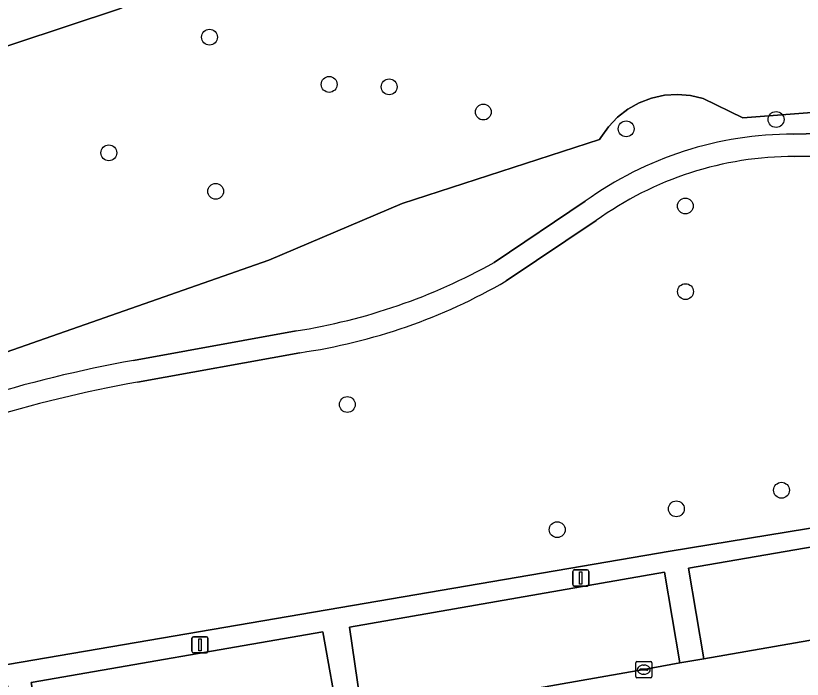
# Model space of a CAD drawing. Extents: x 162879 to 165540, y 384011 to 385181.
# Drawn here: x 164345.74 to 164394.26, y 384961.9 to 385002.81 of the extents above; entities that cross this region are included whole.
import ezdxf

# ---------------------------------------------------------------- set-up
doc = ezdxf.new("R2010")
doc.units = 0
for name, color, linetype in [('IMGEO_Boom', 7, 'Continuous'), ('IMGEO_Groenvoorziening', 7, 'Continuous'), ('IMGEO_Haag', 7, 'Continuous'), ('IMGEO_Kolk', 7, 'Continuous'), ('IMGEO_Lichtmast', 7, 'Continuous'), ('IMGEO_Loofbos', 7, 'Continuous'), ('IMGEO_Parkeervlak_open', 7, 'Continuous'), ('IMGEO_Rijbaan_lokaal_open', 7, 'Continuous'), ('IMGEO_Voetpad_gesloten', 7, 'Continuous')]:
    doc.layers.add(name, color=color, linetype=linetype)

msp = doc.modelspace()

# ---------------------------------------------------------------- linework, layer by layer
at = {"layer": 'IMGEO_Boom'}
for centre in [(164357.693, 385001.487), (164365.07, 384998.572), (164368.777, 384998.425), (164374.585, 384996.869), (164392.642, 384996.405), (164383.392, 384995.831), (164351.483, 384994.352), (164358.073, 384991.979), (164387.045, 384991.075), (164387.056, 384985.798), (164366.195, 384978.84), (164392.975, 384973.552), (164386.491, 384972.409), (164379.142, 384971.121)]:
    msp.add_circle(centre, 0.489, dxfattribs=at)
at = {"layer": 'IMGEO_Groenvoorziening'}
for points in [[(164410.359, 385028.217), (164374.033, 385015.61), (164330.634, 385000), (164321.242, 384996.622), (164316.964, 384994.787), (164299.342, 384985.734), (164342.378, 385000), (164352.149, 385003.239), (164371.015, 385011.241), (164402.062, 385021.895)], [(164404.974, 384997.618), (164390.584, 384996.514), (164388.152, 384997.711), (164387.364, 384997.894), (164386.558, 384997.959), (164385.751, 384997.905), (164384.961, 384997.731), (164384.205, 384997.443), (164383.5, 384997.046), (164382.861, 384996.55), (164382.303, 384995.964), (164381.837, 384995.303), (164381.759, 384995.168), (164369.571, 384991.228), (164361.356, 384987.728), (164336.619, 384979.083)], [(164393.714, 384995.501), (164400.674, 384995.687)], [(164400.569, 384994.264), (164393.783, 384994.126)], [(164375.242, 384987.59), (164380.873, 384991.367)], [(164381.546, 384990.178), (164375.994, 384986.455)], [(164353.005, 384981.552), (164363.031, 384983.378)], [(164363.273, 384982.033), (164353.255, 384980.22)], [(164319.677, 384967.169), (164310.67, 384961.879), (164311.177, 384959.12), (164312.822, 384959.468), (164313.12, 384957.316), (164386.113, 384969.787), (164405.43, 384972.953)], [(164405.43, 384972.953), (164386.113, 384969.787), (164313.12, 384957.316), (164312.822, 384959.468), (164311.177, 384959.12), (164311.235, 384958.826), (164311.783, 384955.752), (164312.229, 384955.829), (164345.241, 384961.51), (164346.261, 384955.744), (164346.35, 384955.241), (164346.988, 384955.348), (164347.741, 384955.491), (164347.676, 384955.995), (164346.694, 384961.698), (164364.683, 384964.83), (164365.687, 384959.189), (164367.149, 384959.457), (164366.331, 384965.118), (164385.762, 384968.492), (164386.709, 384962.909), (164388.191, 384963.162), (164387.234, 384968.755), (164404.535, 384971.736)]]:
    msp.add_lwpolyline(points, dxfattribs=at)
for centre, radius, start, end in [((164393.648, 384973.695), 21.806, 89.8275, 125.8632), ((164393.753, 384973.282), 20.844, 89.9163, 125.846), ((164357.365, 385019.61), 36.673, 278.8877, 299.1745), ((164358.192, 385017.158), 35.491, 278.2308, 300.1056), ((164367.42, 384901.149), 81.685, 100.16416, 107.23521), ((164368.818, 384894.816), 86.81, 100.32783, 106.86926)]:
    msp.add_arc(centre, radius, start, end, dxfattribs=at)
at = {"layer": 'IMGEO_Haag'}
msp.add_lwpolyline([(164405.43, 384972.953), (164386.113, 384969.787), (164313.12, 384957.316), (164312.822, 384959.468), (164311.177, 384959.12), (164311.235, 384958.826), (164311.783, 384955.752), (164312.229, 384955.829), (164345.241, 384961.51), (164346.261, 384955.744), (164346.35, 384955.241), (164346.988, 384955.348), (164347.741, 384955.491), (164347.676, 384955.995), (164346.694, 384961.698), (164364.683, 384964.83), (164365.687, 384959.189), (164367.149, 384959.457), (164366.331, 384965.118), (164385.762, 384968.492), (164386.709, 384962.909), (164388.191, 384963.162), (164387.234, 384968.755), (164404.535, 384971.736)], dxfattribs=at)
at = {"layer": 'IMGEO_Kolk'}
for p, q in [((164383.982, 384962.067), (164383.982, 384962.919)), ((164384.057, 384962.993), (164384.909, 384962.993)), ((164384.284, 384962.536), (164384.682, 384962.536)), ((164384.47, 384962.773), (164384.495, 384962.773)), ((164384.983, 384962.919), (164384.983, 384962.067)), ((164384.241, 384962.487), (164384.241, 384962.499)), ((164384.679, 384962.45), (164384.281, 384962.45)), ((164384.493, 384962.213), (164384.468, 384962.213)), ((164384.725, 384962.499), (164384.725, 384962.487)), ((164384.909, 384961.993), (164384.057, 384961.993))]:
    msp.add_line(p, q, dxfattribs=at)
for points in [[(164383.982, 384962.067), (164383.982, 384962.919)], [(164384.057, 384962.993), (164384.909, 384962.993)], [(164384.983, 384962.919), (164384.983, 384962.067)], [(164384.909, 384961.993), (164384.057, 384961.993)]]:
    msp.add_lwpolyline(points, dxfattribs=at)
for centre, radius, start, end in [((164384.059, 384962.917), 0.0765, 91.552, 178.448), ((164384.059, 384962.917), 0.0765, 91.552, 178.448), ((164384.281, 384962.496), 0.0403, 85.8775, 175.7526), ((164384.686, 384962.498), 0.0386, 1.7309, 96.639), ((164384.907, 384962.917), 0.0765, 1.552, 88.448), ((164384.907, 384962.917), 0.0765, 1.552, 88.448), ((164384.059, 384962.069), 0.0765, 181.552, 268.448), ((164384.059, 384962.069), 0.0765, 181.552, 268.448), ((164384.278, 384962.486), 0.0366, 178.938, 274.7102), ((164384.682, 384962.493), 0.043, 264.8664, 352.4533), ((164384.907, 384962.069), 0.0765, 271.552, 358.448), ((164384.907, 384962.069), 0.0765, 271.552, 358.448)]:
    msp.add_arc(centre, radius, start, end, dxfattribs=at)
for centre, major_axis, ratio, start_param, end_param in [((164384.469, 384962.493), (-0.387, 0.002), 0.722429, 4.712389, 7.853982), ((164384.494, 384962.493), (-0.39, 0.002), 0.717154, 1.570796, 4.712389)]:
    msp.add_ellipse(centre, major_axis=major_axis, ratio=ratio, start_param=start_param, end_param=end_param, dxfattribs=at)
at = {"layer": 'IMGEO_Lichtmast'}
for p, q in [((164380.094, 384967.744), (164380.094, 384968.544)), ((164380.094, 384968.544), (164380.094, 384967.744)), ((164380.194, 384968.644), (164380.984, 384968.644)), ((164380.984, 384968.644), (164380.194, 384968.644)), ((164381.084, 384968.544), (164381.084, 384967.744)), ((164381.084, 384967.744), (164381.084, 384968.544)), ((164380.984, 384967.644), (164380.194, 384967.644)), ((164380.194, 384967.644), (164380.984, 384967.644)), ((164356.708, 384964.524), (164357.498, 384964.524)), ((164357.498, 384964.524), (164356.708, 384964.524)), ((164356.608, 384963.624), (164356.608, 384964.424)), ((164356.608, 384964.424), (164356.608, 384963.624)), ((164357.598, 384964.424), (164357.598, 384963.624)), ((164357.598, 384963.624), (164357.598, 384964.424)), ((164357.498, 384963.524), (164356.708, 384963.524)), ((164356.708, 384963.524), (164357.498, 384963.524))]:
    msp.add_line(p, q, dxfattribs=at)
for points in [[(164380.514, 384968.519), (164380.664, 384968.519), (164380.664, 384967.769), (164380.514, 384967.769), (164380.514, 384968.519)], [(164357.028, 384964.399), (164357.178, 384964.399), (164357.178, 384963.649), (164357.028, 384963.649), (164357.028, 384964.399)]]:
    msp.add_lwpolyline(points, dxfattribs=at)
for centre, start, end in [((164380.194, 384968.544), 90, 180), ((164380.194, 384968.544), 90, 180), ((164380.984, 384968.544), 0, 90), ((164380.984, 384968.544), 360, 90), ((164380.194, 384967.744), 180, 270), ((164380.194, 384967.744), 180, 270), ((164380.984, 384967.744), 270, 0), ((164380.984, 384967.744), 270, 0), ((164356.708, 384964.424), 90, 180), ((164356.708, 384964.424), 90, 180), ((164357.498, 384964.424), 0, 90), ((164357.498, 384964.424), 360, 90), ((164356.708, 384963.624), 180, 270), ((164356.708, 384963.624), 180, 270), ((164357.498, 384963.624), 270, 0), ((164357.498, 384963.624), 270, 0)]:
    msp.add_arc(centre, 0.1, start, end, dxfattribs=at)
at = {"layer": 'IMGEO_Loofbos'}
for points in [[(164402.062, 385021.895), (164371.015, 385011.241), (164352.149, 385003.239), (164342.378, 385000), (164299.342, 384985.734), (164291.808, 384981.989), (164292.389, 384980.423), (164286.658, 384978.193), (164283.023, 384976.779), (164278.834, 384975.149), (164265.945, 384970.391), (164268.752, 384962.051), (164270.889, 384955.7), (164274.981, 384955.358)], [(164336.619, 384979.083), (164361.356, 384987.728), (164369.571, 384991.228), (164381.759, 384995.168), (164381.837, 384995.303), (164382.303, 384995.964), (164382.861, 384996.55), (164383.5, 384997.046), (164384.205, 384997.443), (164384.961, 384997.731), (164385.751, 384997.905), (164386.558, 384997.959), (164387.364, 384997.894), (164388.152, 384997.711), (164390.584, 384996.514), (164404.974, 384997.618)]]:
    msp.add_lwpolyline(points, dxfattribs=at)
at = {"layer": 'IMGEO_Parkeervlak_open'}
for points in [[(164388.191, 384963.162), (164402.094, 384965.58), (164405.503, 384966.185), (164404.535, 384971.736), (164387.234, 384968.755)], [(164367.149, 384959.457), (164384.483, 384962.494), (164386.709, 384962.909), (164385.762, 384968.492), (164366.331, 384965.118)], [(164347.676, 384955.995), (164365.687, 384959.189), (164364.683, 384964.83), (164346.694, 384961.698)]]:
    msp.add_lwpolyline(points, close=True, dxfattribs=at)
at = {"layer": 'IMGEO_Rijbaan_lokaal_open'}
msp.add_lwpolyline([(164406.639, 384965.979), (164405.585, 384965.778), (164405.503, 384966.185), (164402.094, 384965.58), (164388.191, 384963.162), (164386.709, 384962.909), (164384.483, 384962.494), (164367.149, 384959.457), (164365.687, 384959.189), (164347.676, 384955.995), (164347.741, 384955.491), (164346.988, 384955.348), (164347.79, 384950.599), (164351.052, 384951.182), (164357.669, 384952.299), (164360.058, 384952.739), (164368.837, 384954.263), (164383.068, 384956.757), (164385.308, 384957.125), (164385.414, 384957.142), (164399.953, 384959.685), (164402.764, 384960.167), (164411.437, 384961.677), (164410.624, 384966.624)], close=True, dxfattribs=at)
at = {"layer": 'IMGEO_Voetpad_gesloten'}
for points in [[(164400.674, 384995.687), (164393.714, 384995.501)], [(164393.783, 384994.126), (164400.569, 384994.264)], [(164380.873, 384991.367), (164375.242, 384987.59)], [(164375.994, 384986.455), (164381.546, 384990.178)], [(164363.031, 384983.378), (164353.005, 384981.552)], [(164353.255, 384980.22), (164363.273, 384982.033)]]:
    msp.add_lwpolyline(points, dxfattribs=at)
for centre, radius, start, end in [((164393.648, 384973.695), 21.806, 89.8275, 125.8632), ((164393.753, 384973.282), 20.844, 89.9163, 125.846), ((164357.365, 385019.61), 36.673, 278.8877, 299.1745), ((164358.192, 385017.158), 35.491, 278.2308, 300.1056), ((164367.42, 384901.149), 81.685, 100.16416, 107.23521), ((164368.818, 384894.816), 86.81, 100.32783, 106.86926)]:
    msp.add_arc(centre, radius, start, end, dxfattribs=at)

doc.saveas('drawing.dxf')
